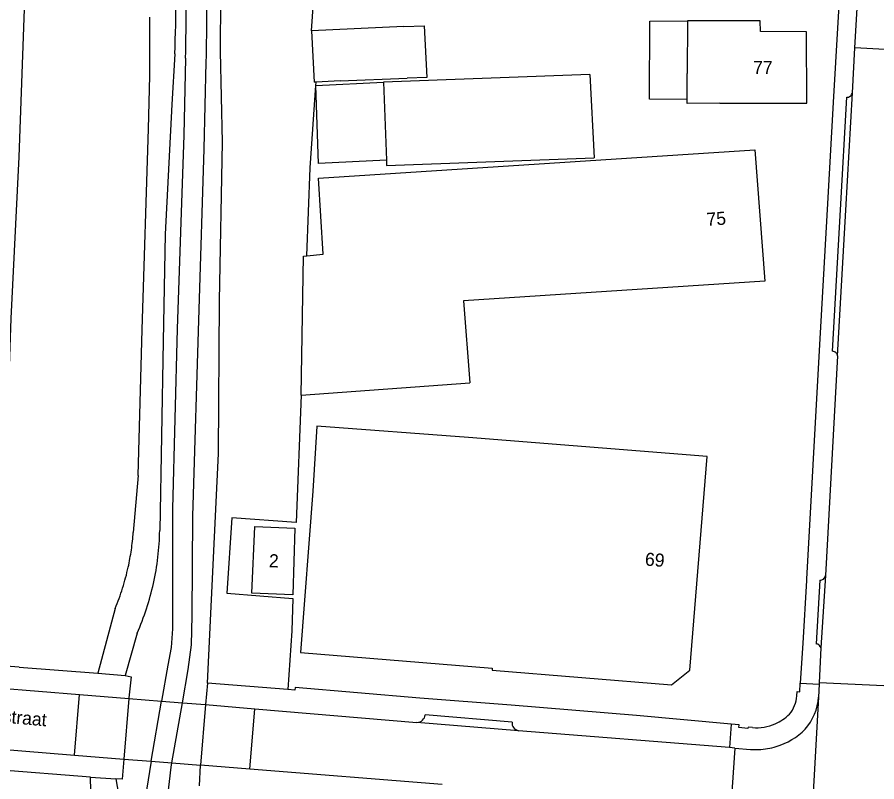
# Model space of a CAD drawing. Extents: x 194485 to 197793, y 468269 to 470822.
# Drawn here: x 194777.6 to 194856.3, y 470420.8 to 470490.8 of the extents above; entities that cross this region are included whole.
import ezdxf

# ---------------------------------------------------------------- set-up
doc = ezdxf.new("R2010")
doc.units = 0
for name, color, linetype in [('BGT grensvlak begroeid terreindeel', 7, 'Continuous'), ('BGT grensvlak gebouwinstallatie plus 1', 7, 'Continuous'), ('BGT grensvlak onbegroeid terreindeel', 7, 'Continuous'), ('BGT grensvlak overbruggingsdeel plus 1', 7, 'Continuous'), ('BGT grensvlak pand op maaiveld', 7, 'Continuous'), ('BGT grensvlak waterdeel', 7, 'Continuous'), ('BGT grensvlak wegdeel', 7, 'Continuous'), ('BGT tekst huisnummerreeks', 7, 'Continuous'), ('BGT tekst openbare ruimte label weg', 7, 'Continuous')]:
    doc.layers.add(name, color=color, linetype=linetype)

msp = doc.modelspace()

# ---------------------------------------------------------------- linework, layer by layer
at = {"layer": 'BGT grensvlak begroeid terreindeel'}
for p, q in [((194796.238, 470487.632), (194796.324, 470500.499)), ((194796.416, 470479.33), (194796.238, 470487.632)), ((194796.137, 470464.787), (194796.416, 470479.33)), ((194796.064, 470450.838), (194796.137, 470464.787)), ((194795.039, 470429.809), (194796.064, 470450.838))]:
    msp.add_line(p, q, dxfattribs=at)
at = {"layer": 'BGT grensvlak gebouwinstallatie plus 1'}
for p, q in [((194835.478, 470483.26), (194835.522, 470490.405)), ((194835.522, 470490.405), (194838.957, 470490.416)), ((194804.97, 470484.497), (194811.145, 470484.81)), ((194805.212, 470477.368), (194804.97, 470484.497)), ((194838.939, 470483.239), (194835.478, 470483.26)), ((194811.41, 470477.665), (194805.212, 470477.368))]:
    msp.add_line(p, q, dxfattribs=at)
at = {"layer": 'BGT grensvlak onbegroeid terreindeel'}
msp.add_line((194804.97, 470484.497), (194804.992, 470484.812), dxfattribs=at)
for points in [[(194804.573, 470489.508), (194805.282, 470500), (194805.357, 470501.518), (194805.9, 470514.538), (194806.332, 470527.521), (194806.761, 470540.397), (194807.327, 470557.41), (194807.865, 470569.428), (194808.41, 470581.622)], [(194775.786, 470431.593), (194776.562, 470448.414), (194777.068, 470463.198), (194777.803, 470477.971), (194778.618, 470500), (194778.683, 470500), (194779.195, 470512.807), (194779.193, 470512.957)], [(194804.126, 470468.934), (194804.449, 470476.985), (194804.97, 470484.497)], [(194803.615, 470456.167), (194803.147, 470444.515), (194797.28, 470444.953), (194796.807, 470438.056), (194802.853, 470437.555), (194802.755, 470434.591), (194802.406, 470429.226)]]:
    msp.add_lwpolyline(points, dxfattribs=at)
at = {"layer": 'BGT grensvlak overbruggingsdeel plus 1'}
for p, q in [((194787.856, 470428.416), (194787.394, 470422.873)), ((194787.856, 470428.416), (194790.85, 470428.178)), ((194790.85, 470428.178), (194792.744, 470428.027)), ((194792.744, 470428.027), (194794.852, 470427.86)), ((194794.852, 470427.86), (194794.39, 470422.302))]:
    msp.add_line(p, q, dxfattribs=at)
msp.add_lwpolyline([(194787.394, 470422.873), (194789.904, 470422.668), (194791.779, 470422.515), (194794.39, 470422.302)], dxfattribs=at)
at = {"layer": 'BGT grensvlak pand op maaiveld'}
for p, q in [((194838.957, 470490.416), (194838.945, 470485.607)), ((194813.021, 470489.901), (194804.573, 470489.508)), ((194804.573, 470489.508), (194804.805, 470484.801)), ((194830.026, 470485.509), (194811.145, 470484.81)), ((194830.026, 470485.509), (194830.44, 470477.881)), ((194838.939, 470483.239), (194838.945, 470485.607)), ((194804.992, 470484.812), (194804.805, 470484.801)), ((194807.178, 470484.947), (194804.992, 470484.812)), ((194807.178, 470484.947), (194813.314, 470485.174)), ((194811.145, 470484.81), (194811.41, 470477.665)), ((194803.615, 470456.167), (194819.042, 470457.297))]:
    msp.add_line(p, q, dxfattribs=at)
for points in [[(194841.936, 470482.876), (194849.875, 470482.894), (194849.866, 470489.42), (194845.642, 470489.435), (194845.611, 470490.427), (194838.957, 470490.416)], [(194813.021, 470489.901), (194814.859, 470489.963), (194815.116, 470485.242), (194813.314, 470485.174)], [(194841.936, 470482.876), (194838.938, 470482.869), (194838.939, 470483.239)], [(194804.126, 470468.934), (194805.624, 470469.079), (194805.205, 470476.022), (194845.127, 470478.632), (194846.056, 470466.616), (194818.471, 470464.799), (194819.042, 470457.297)], [(194811.41, 470477.665), (194811.428, 470477.178), (194830.44, 470477.881)], [(194803.615, 470456.167), (194803.818, 470468.904), (194804.126, 470468.934)], [(194818.928, 470452.28), (194805.058, 470453.321), (194804.671, 470447.372)], [(194804.671, 470447.372), (194803.567, 470432.623), (194821.108, 470431.184), (194821.093, 470431.005), (194837.491, 470429.66), (194839.176, 470431.017), (194840.76, 470450.553), (194818.928, 470452.28)], [(194802.851, 470437.898), (194799.098, 470438.043), (194799.383, 470444.151), (194803.048, 470443.993), (194802.851, 470437.898)]]:
    msp.add_lwpolyline(points, dxfattribs=at)
at = {"layer": 'BGT grensvlak waterdeel'}
for p, q in [((194789.904, 470422.668), (194790.85, 470428.178)), ((194791.779, 470422.515), (194792.744, 470428.027))]:
    msp.add_line(p, q, dxfattribs=at)
for points in [[(194793.04, 470487.004), (194792.885, 470479.966), (194792.264, 470462.229), (194791.846, 470445.763), (194791.837, 470434.772), (194791.716, 470433.089), (194791.412, 470431.455), (194790.85, 470428.178)], [(194792.744, 470428.027), (194793.278, 470431.073), (194793.589, 470433.323), (194793.639, 470435.963), (194793.699, 470445.106), (194794.287, 470464.013), (194794.734, 470478.697), (194794.928, 470486.649)], [(194789.904, 470422.668), (194789.452, 470420.032), (194788.399, 470409.416), (194787.937, 470403.096)], [(194789.856, 470403.6), (194790.349, 470409.481), (194791.047, 470416.351), (194791.708, 470422.111), (194791.779, 470422.515)]]:
    msp.add_lwpolyline(points, dxfattribs=at)
for centre, radius, start, end in [((194619.555, 470490.892), 173.529, 358.71621, 0.36689), ((194625.951, 470491.201), 169.038, 358.45706, 0.10591)]:
    msp.add_arc(centre, radius, start, end, dxfattribs=at)
at = {"layer": 'BGT grensvlak wegdeel'}
for p, q in [((194854.054, 470483.85), (194854.29, 470487.96)), ((194860.208, 470487.623), (194854.29, 470487.96)), ((194852.704, 470459.756), (194851.594, 470439.678)), ((194788.699, 470448.819), (194788.254, 470443.61)), ((194851.081, 470439.247), (194850.745, 470433.405)), ((194851.594, 470439.678), (194851.161, 470433.055)), ((194786.604, 470436.649), (194785.021, 470430.714)), ((194788.61, 470434.389), (194787.5, 470430.524)), ((194851.161, 470433.055), (194851.02, 470429.841)), ((194777.815, 470431.263), (194785.021, 470430.714)), ((194785.021, 470430.714), (194787.5, 470430.524)), ((194766.104, 470430.176), (194783.318, 470428.783)), ((194795.039, 470429.809), (194794.852, 470427.86)), ((194802.406, 470429.226), (194795.039, 470429.809)), ((194849.293, 470429.826), (194851.015, 470429.719)), ((194851.015, 470429.719), (194850.962, 470428.525)), ((194851.02, 470429.841), (194851.015, 470429.719)), ((194856.949, 470429.577), (194851.02, 470429.841)), ((194782.872, 470423.234), (194783.318, 470428.783)), ((194783.318, 470428.783), (194787.856, 470428.416)), ((194794.852, 470427.86), (194799.385, 470427.477)), ((194798.917, 470421.94), (194799.385, 470427.477)), ((194799.385, 470427.477), (194814.213, 470426.224)), ((194822.912, 470426.258), (194814.976, 470426.906)), ((194743.074, 470426.406), (194782.872, 470423.234)), ((194823.518, 470425.461), (194814.213, 470426.224)), ((194842.97, 470426.059), (194842.8, 470423.912)), ((194842.8, 470423.912), (194823.518, 470425.461)), ((194843.296, 470423.872), (194842.8, 470423.912)), ((194843.296, 470423.872), (194842.934, 470418.403)), ((194782.872, 470423.234), (194787.394, 470422.873)), ((194784.337, 470421.21), (194772.856, 470422.115)), ((194794.31, 470420.41), (194794.39, 470422.302)), ((194798.917, 470421.94), (194794.39, 470422.302)), ((194816.514, 470420.534), (194798.917, 470421.94)), ((194784.337, 470421.21), (194786.653, 470421.068)), ((194786.653, 470421.068), (194787.253, 470417.59))]:
    msp.add_line(p, q, dxfattribs=at)
for points in [[(194856.19, 470555.649), (194855.998, 470551.756), (194855.997, 470551.745), (194855.562, 470543.262), (194855.537, 470542.756), (194855.37, 470539.375), (194855.355, 470539.097), (194855.074, 470533.755), (194855.073, 470533.738), (194854.809, 470528.66), (194854.794, 470528.36), (194854.446, 470521.552), (194854.419, 470521.007), (194854.064, 470513.889), (194854.038, 470513.444), (194853.485, 470503.877), (194853.046, 470496.04), (194852.339, 470483.493), (194851.76, 470473.161), (194851.027, 470460.261), (194849.861, 470439.32), (194849.854, 470439.203), (194849.509, 470433.479), (194849.293, 470429.826)], [(194854.29, 470487.96), (194854.705, 470495.205), (194855.03, 470501.006)], [(194792.053, 470487.392), (194791.774, 470482.765), (194791.163, 470470.898), (194790.987, 470461.106), (194790.676, 470443.78)], [(194788.699, 470448.819), (194789.076, 470462.19), (194789.632, 470480.541), (194789.765, 470485.406)], [(194852.238, 470460.192), (194852.956, 470473.125), (194853.539, 470483.427)], [(194852.704, 470459.756), (194853.445, 470473.098), (194854.054, 470483.85)], [(194777.815, 470431.263), (194775.768, 470431.419), (194775.786, 470431.593)], [(194787.5, 470430.524), (194788.049, 470430.401), (194787.86, 470428.456), (194787.856, 470428.416)], [(194848.967, 470428.65), (194849.009, 470429.04), (194849.235, 470429.023), (194849.293, 470429.826)], [(194814.484, 470428.451), (194803.066, 470429.402), (194803.029, 470429.177), (194802.406, 470429.226)], [(194842.97, 470426.059), (194834.303, 470426.849), (194822.842, 470427.787), (194814.484, 470428.451)], [(194850.962, 470428.525), (194850.902, 470427.444), (194850.528, 470420.881), (194850.499, 470420.357), (194850.106, 470413.376), (194850.085, 470413)], [(194844.914, 470425.746), (194844.514, 470425.776), (194844.493, 470425.67), (194843.68, 470425.745), (194843.69, 470425.998), (194842.97, 470426.059)], [(194843.296, 470423.872), (194844.743, 470423.755), (194844.749, 470423.756)], [(194787.394, 470422.873), (194787.227, 470421.038), (194786.653, 470421.068)], [(194784.671, 470403.392), (194784.584, 470411.123), (194784.337, 470421.21)]]:
    msp.add_lwpolyline(points, dxfattribs=at)
for centre, radius, start, end in [((194651.547, 470493.043), 140.62, 357.69706, 359.8364), ((194412.869, 470487.307), 376.901, 359.71096, 0.52457), ((194853.549, 470483.94), 0.513, 268.93717, 308.24783), ((194853.548, 470483.941), 0.514, 308.19439, 349.82427), ((194852.208, 470459.692), 0.5, 44.94699, 86.53871), ((194852.209, 470459.693), 0.499, 7.20139, 44.97645), ((194766.32, 470444.248), 24.36, 353.15767, 358.89864), ((194765.454, 470445.312), 22.864, 351.7001, 355.72971), ((194766.458, 470445.144), 21.846, 347.538, 351.75671), ((194766.569, 470444.177), 24.105, 347.45067, 353.25416), ((194765.799, 470445.258), 22.514, 342.57093, 347.61836), ((194851.119, 470439.721), 0.476, 265.40774, 307.54149), ((194851.119, 470439.723), 0.477, 307.42486, 354.61168), ((194765.77, 470445.244), 22.538, 337.58135, 342.6252), ((194766.392, 470444.188), 24.279, 341.85874, 347.51782), ((194766.264, 470444.205), 24.407, 336.28552, 341.91408), ((194850.733, 470432.968), 0.437, 43.871, 88.41473), ((194850.736, 470432.97), 0.433, 11.28557, 43.9469), ((194846.076, 470428.836), 2.897, 320.24089, 356.32231), ((194845.967, 470428.897), 5.009, 318.89035, 355.73906), ((194814.193, 470427.014), 0.791, 313.1946, 352.11898), ((194845.279, 470430.004), 4.274, 293.56753, 315.03056), ((194814.193, 470427.015), 0.791, 271.48207, 313.17861), ((194823.646, 470426.187), 0.737, 174.46571, 260.02947), ((194845.282, 470429.999), 4.269, 265.05919, 293.56069), ((194845.228, 470430.128), 6.39, 286.8357, 314.92707), ((194845.221, 470429.996), 6.258, 265.67099, 272.47843), ((194845.234, 470430.107), 6.368, 272.32551, 286.84494)]:
    msp.add_arc(centre, radius, start, end, dxfattribs=at)

# ---------------------------------------------------------------- texts
at = {"layer": 'BGT tekst huisnummerreeks'}
for s, rotation, p in [('77', 0.1, (194844.978, 470485.549)), ('75', 4.4, (194840.753, 470471.649)), ('2', 357.8, (194800.65, 470440.426)), ('69', 355.4, (194835.041, 470440.582))]:
    msp.add_text(s, height=1.2, rotation=rotation, dxfattribs=at).set_placement(p)
at = {"layer": 'BGT tekst openbare ruimte label weg'}
msp.add_text('Johan Steenbergenstraat', height=1.2, rotation=355.1, dxfattribs=at).set_placement((194762.316, 470427.399))

doc.saveas('drawing.dxf')
